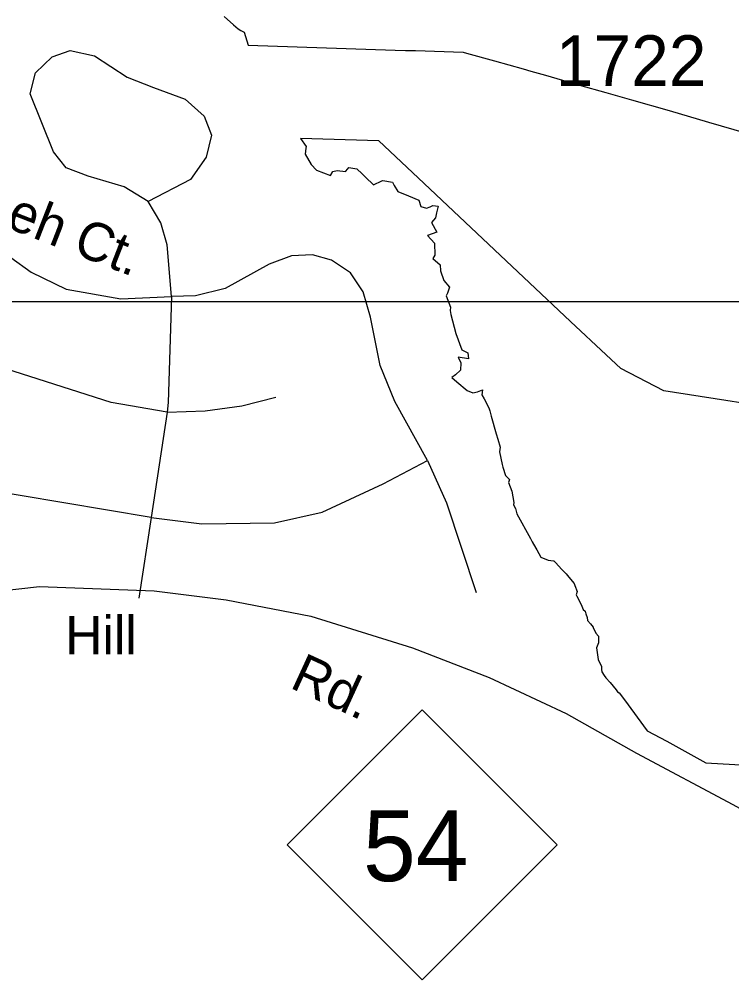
# Model space of a CAD drawing. Extents: x 2001466 to 2224147, y 644118 to 847247.
# Drawn here: x 2071957 to 2073715, y 743936 to 746305 of the extents above; entities that cross this region are included whole.
import ezdxf

# ---------------------------------------------------------------- set-up
doc = ezdxf.new("R2010")
doc.units = 0
for name, color, linetype in [('Exist Boundary Political City Limit New', 7, 'Continuous'), ('Exist Road Non-System Type 51', 7, 'Continuous'), ('Exist Road Non-System Type 51 Label', 7, 'Continuous'), ('Exist Road Primary NC Attributed', 7, 'Continuous'), ('Exist Road Primary NC Label', 7, 'Continuous'), ('Exist Road Primary NC Shield CELL', 7, 'Continuous'), ('Exist Road Primary NC Shield Number Label', 7, 'Continuous'), ('Exist Road Secondary Type 51 Number Label', 7, 'Continuous'), ('Map Preparation Boundary City Limit Buffer Line', 7, 'Continuous'), ('Map Preparation Inset Cut Line', 7, 'Continuous')]:
    doc.layers.add(name, color=color, linetype=linetype)

msp = doc.modelspace()

# ---------------------------------------------------------------- linework, layer by layer
at = {"layer": 'Exist Boundary Political City Limit New'}
for points in [[(2072462.9, 746311.4), (2072485.9, 746291), (2072497.4, 746280.9), (2072504, 746276.9), (2072512.4, 746273), (2072522.1, 746241), (2072885.1, 746228.5), (2072910.1, 746227.7), (2072935, 746227.4), (2073052.6, 746223.3), (2073060.5, 746221.1), (2073130.2, 746201.7), (2073200.1, 746182.2), (2073219.5, 746176.8), (2073255.2, 746166.6), (2073269.9, 746162.4), (2073339.6, 746142.4), (2073404.5, 746123.9), (2073468.1, 746105.7), (2073560.8, 746079.2), (2073657.8, 746050.8), (2073751.6, 746024), (2073849.1, 745996.1)], [(2073784.2, 745351.3), (2073700, 745364.4), (2073547.8, 745388.3), (2073441.4, 745443), (2073405, 745477.2), (2073317.6, 745559.2), (2072927.6, 745926.6), (2072844.8, 746004.7), (2072650.9, 746010.5), (2072665.1, 745990.8), (2072664.6, 745987), (2072662.6, 745972), (2072678, 745946.2), (2072690.8, 745932.2), (2072725.5, 745919.5), (2072731.4, 745928.8), (2072742, 745931.6), (2072761.9, 745929.2), (2072768.2, 745935.9), (2072770.9, 745938.6), (2072790.6, 745935.7), (2072803.5, 745923.2), (2072811.5, 745915.5), (2072831.6, 745896.1), (2072852, 745905.9), (2072854.1, 745906.9), (2072877.9, 745903.1), (2072882.6, 745894.9), (2072891.5, 745879.8), (2072917.4, 745869.1), (2072943.2, 745858.4), (2072947.9, 745843.1), (2072962.1, 745838.5), (2072971.1, 745842.3), (2072977.8, 745845.2), (2072990.8, 745844), (2072987.1, 745827.4), (2072984.4, 745814.7), (2072974.6, 745803.2), (2072987.8, 745779.6), (2072964.2, 745770.9), (2072982.1, 745752), (2072983, 745723), (2072977.6, 745714.6), (2072996, 745699.1)], [(2072996, 745699.1), (2072997, 745684.2), (2073004.9, 745660.4), (2073019.2, 745643.8), (2073013.9, 745628.8), (2073010.9, 745622.4), (2073020.9, 745594.2), (2073020.2, 745586.2), (2073022, 745576.4), (2073034.1, 745529.9), (2073048.9, 745489.5), (2073063.9, 745481.6), (2073066, 745466.8), (2073040.4, 745471.1), (2073046.5, 745457.4), (2073045.8, 745439.4), (2073033.5, 745427.7), (2073024.5, 745421.3), (2073037.1, 745410.5), (2073062.5, 745388.9), (2073076.4, 745383.1), (2073088.1, 745385.9), (2073100.2, 745390.6), (2073098.9, 745378.6), (2073104.2, 745368.4), (2073116.1, 745345.9), (2073118, 745339.1), (2073121.6, 745325.6), (2073133.8, 745282.2), (2073137.8, 745268.8), (2073143.4, 745249.7), (2073142.1, 745237.8), (2073148.4, 745206.4), (2073150.5, 745199.7), (2073157.1, 745179.8), (2073166.9, 745169.6), (2073164.6, 745161.9), (2073172.9, 745140.4), (2073177.2, 745112.8), (2073176.6, 745106.8), (2073181.8, 745098.2), (2073184.9, 745084.6), (2073218.2, 745024.2), (2073222.9, 745015.9), (2073231.8, 745000), (2073234, 744995.8), (2073244, 744977.9), (2073262.5, 744970.3), (2073275.2, 744968.9), (2073276.4, 744968.8), (2073281, 744963.8), (2073295.2, 744948.1), (2073306.5, 744936.8), (2073312.8, 744928.9), (2073326.4, 744912.9), (2073328.1, 744908.2), (2073334, 744893.4), (2073331.2, 744884.8), (2073332.6, 744882.1), (2073343.9, 744860.9), (2073348.9, 744848.9), (2073353.5, 744845.1), (2073355.4, 744838.4), (2073358.6, 744828.9), (2073359.2, 744821.9), (2073366.6, 744813.8), (2073372.8, 744805.5), (2073373.1, 744804.9), (2073379.4, 744790.2), (2073386.5, 744783.1), (2073386, 744773.1), (2073386.5, 744767.9), (2073386.6, 744767.1), (2073381.2, 744754.2), (2073385.9, 744725.6), (2073393.9, 744708.3), (2073393.5, 744701.3), (2073394.8, 744695.5), (2073400.1, 744685.9), (2073404.4, 744680.3), (2073415.4, 744668.7), (2073429.6, 744650.5), (2073433.2, 744645.9), (2073437.5, 744643.1), (2073450.1, 744626.1), (2073506.6, 744549.9), (2073555.1, 744524.2), (2073651.2, 744470.9), (2073895.1, 744457.2)]]:
    msp.add_lwpolyline(points, dxfattribs=at)
at = {"layer": 'Exist Road Non-System Type 51'}
for points in [[(2072333, 745620.7), (2072322.6, 745748.2), (2072307, 745802.9), (2072275.8, 745855), (2072216, 745891.4), (2072127.5, 745917.4), (2072072.9, 745938.2), (2072041.7, 745977.3), (2071984.5, 746120.5), (2071997.5, 746172.5), (2072039.1, 746211.6), (2072083.3, 746227.2), (2072143.2, 746214.2), (2072223.8, 746162.1), (2072288.8, 746136.1), (2072366.9, 746107.4), (2072413.7, 746065.8), (2072431.9, 746018.9), (2072418.9, 745964.3), (2072379.9, 745909.6), (2072275.8, 745855)], [(2071596.9, 745795.1), (2071786.8, 745792.5), (2071841.4, 745782.1), (2071885.6, 745753.4), (2071987.1, 745680.5), (2072072.9, 745638.9), (2072208.2, 745615.5), (2072333, 745620.7)], [(2072964.6, 745216.2), (2072884, 745361.9), (2072847.6, 745450.4), (2072824.2, 745570.2), (2072806, 745632.7), (2072774.7, 745679.5), (2072727.9, 745710.7), (2072681.1, 745723.8), (2072629.1, 745721.2), (2072574.4, 745700.3), (2072465.2, 745640.5), (2072392.4, 745622.2), (2072333, 745620.7)], [(2072333, 745620.7), (2072324.7, 745359.3), (2072322.1, 745335.9), (2072283.1, 745075.6), (2072252.6, 744877.2)], [(2072322.1, 745335.9), (2072184.3, 745359.3), (2071882.5, 745455.6)], [(2072322.1, 745335.9), (2072415.8, 745338.5), (2072506.8, 745351.5), (2072590.1, 745372.4)], [(2072283.1, 745075.6), (2072408, 745060), (2072587.4, 745062.6), (2072704.5, 745088.6), (2072855.4, 745158.9), (2072964.6, 745216.2)], [(2072964.6, 745216.2), (2073011.5, 745112), (2073084.3, 744890.8)], [(2072283.1, 745075.6), (2071851.3, 745148.5)]]:
    msp.add_lwpolyline(points, dxfattribs=at)
at = {"layer": 'Exist Road Primary NC Attributed'}
msp.add_lwpolyline([(2071685.4, 744869.2), (2071737.3, 744875.4), (2072007.1, 744905.5), (2072290.1, 744895.3), (2072467.8, 744873.1), (2072677, 744832.8), (2072927.5, 744754.7), (2073116.9, 744681.4), (2073306.8, 744592.8), (2073479.9, 744495), (2073717.4, 744367.9), (2073886.3, 744275.6)], dxfattribs=at)
at = {"layer": 'Exist Road Primary NC Shield CELL'}
msp.add_lwpolyline([(2072618.4, 744268.8), (2072951.4, 744601.8), (2073284.4, 744268.8), (2072951.4, 743935.8)], close=True, dxfattribs=at)
at = {"layer": 'Map Preparation Boundary City Limit Buffer Line'}
for points in [[(2072462.9, 746311.4), (2072485.9, 746291), (2072497.4, 746280.9), (2072504, 746276.9), (2072512.4, 746273), (2072522.1, 746241), (2072885.1, 746228.5), (2072910.1, 746227.7), (2072935, 746227.4), (2073052.6, 746223.3), (2073060.5, 746221.1), (2073130.2, 746201.7), (2073200.1, 746182.2), (2073219.5, 746176.8), (2073255.2, 746166.6), (2073269.9, 746162.4), (2073339.6, 746142.4), (2073404.5, 746123.9), (2073468.1, 746105.7), (2073560.8, 746079.2), (2073657.8, 746050.8), (2073751.6, 746024), (2073849.1, 745996.1)], [(2073784.2, 745351.3), (2073700, 745364.4), (2073547.8, 745388.3), (2073441.4, 745443), (2073405, 745477.2), (2073317.6, 745559.2), (2072927.6, 745926.6), (2072844.8, 746004.7), (2072650.9, 746010.5), (2072665.1, 745990.8), (2072664.6, 745987), (2072662.6, 745972), (2072678, 745946.2), (2072690.8, 745932.2), (2072725.5, 745919.5), (2072731.4, 745928.8), (2072742, 745931.6), (2072761.9, 745929.2), (2072768.2, 745935.9), (2072770.9, 745938.6), (2072790.6, 745935.7), (2072803.5, 745923.2), (2072811.5, 745915.5), (2072831.6, 745896.1), (2072852, 745905.9), (2072854.1, 745906.9), (2072877.9, 745903.1), (2072882.6, 745894.9), (2072891.5, 745879.8), (2072917.4, 745869.1), (2072943.2, 745858.4), (2072947.9, 745843.1), (2072962.1, 745838.5), (2072971.1, 745842.3), (2072977.8, 745845.2), (2072990.8, 745844), (2072987.1, 745827.4), (2072984.4, 745814.7), (2072974.6, 745803.2), (2072987.8, 745779.6), (2072964.2, 745770.9), (2072982.1, 745752), (2072983, 745723), (2072977.6, 745714.6), (2072996, 745699.1)], [(2072996, 745699.1), (2072997, 745684.2), (2073004.9, 745660.4), (2073019.2, 745643.8), (2073013.9, 745628.8), (2073010.9, 745622.4), (2073020.9, 745594.2), (2073020.2, 745586.2), (2073022, 745576.4), (2073034.1, 745529.9), (2073048.9, 745489.5), (2073063.9, 745481.6), (2073066, 745466.8), (2073040.4, 745471.1), (2073046.5, 745457.4), (2073045.8, 745439.4), (2073033.5, 745427.7), (2073024.5, 745421.3), (2073037.1, 745410.5), (2073062.5, 745388.9), (2073076.4, 745383.1), (2073088.1, 745385.9), (2073100.2, 745390.6), (2073098.9, 745378.6), (2073104.2, 745368.4), (2073116.1, 745345.9), (2073118, 745339.1), (2073121.6, 745325.6), (2073133.8, 745282.2), (2073137.8, 745268.8), (2073143.4, 745249.7), (2073142.1, 745237.8), (2073148.4, 745206.4), (2073150.5, 745199.7), (2073157.1, 745179.8), (2073166.9, 745169.6), (2073164.6, 745161.9), (2073172.9, 745140.4), (2073177.2, 745112.8), (2073176.6, 745106.8), (2073181.8, 745098.2), (2073184.9, 745084.6), (2073218.2, 745024.2), (2073222.9, 745015.9), (2073231.8, 745000), (2073234, 744995.8), (2073244, 744977.9), (2073262.5, 744970.3), (2073275.2, 744968.9), (2073276.4, 744968.8), (2073281, 744963.8), (2073295.2, 744948.1), (2073306.5, 744936.8), (2073312.8, 744928.9), (2073326.4, 744912.9), (2073328.1, 744908.2), (2073334, 744893.4), (2073331.2, 744884.8), (2073332.6, 744882.1), (2073343.9, 744860.9), (2073348.9, 744848.9), (2073353.5, 744845.1), (2073355.4, 744838.4), (2073358.6, 744828.9), (2073359.2, 744821.9), (2073366.6, 744813.8), (2073372.8, 744805.5), (2073373.1, 744804.9), (2073379.4, 744790.2), (2073386.5, 744783.1), (2073386, 744773.1), (2073386.5, 744767.9), (2073386.6, 744767.1), (2073381.2, 744754.2), (2073385.9, 744725.6), (2073393.9, 744708.3), (2073393.5, 744701.3), (2073394.8, 744695.5), (2073400.1, 744685.9), (2073404.4, 744680.3), (2073415.4, 744668.7), (2073429.6, 744650.5), (2073433.2, 744645.9), (2073437.5, 744643.1), (2073450.1, 744626.1), (2073506.6, 744549.9), (2073555.1, 744524.2), (2073651.2, 744470.9), (2073895.1, 744457.2)]]:
    msp.add_lwpolyline(points, dxfattribs=at)
at = {"layer": 'Map Preparation Inset Cut Line'}
for p, q in [((2073016.7, 745607.9), (2070779.6, 745607.9)), ((2073317.2, 745607.9), (2073016.7, 745607.9)), ((2074213.4, 745607.9), (2073317.2, 745607.9))]:
    msp.add_line(p, q, dxfattribs=at)

# ---------------------------------------------------------------- texts
at = {"layer": 'Exist Road Non-System Type 51 Label'}
msp.add_text('Tecumseh Ct.', height=95, rotation=338.6939, dxfattribs=at).set_placement((2071500.6, 745956.7))
at = {"layer": 'Exist Road Primary NC Label'}
for s, rotation, p in [('Hill', 359.9737, (2072070.9, 744738.1)), ('Rd.', 335.3633, (2072622, 744657.2))]:
    msp.add_text(s, height=95, rotation=rotation, dxfattribs=at).set_placement(p)
at = {"layer": 'Exist Road Primary NC Shield Number Label'}
msp.add_text('54', height=175, dxfattribs=at).set_placement((2072805.5, 744179))
at = {"layer": 'Exist Road Secondary Type 51 Number Label'}
msp.add_text('1722', height=125, dxfattribs=at).set_placement((2073280.8, 746140))

doc.saveas('drawing.dxf')
